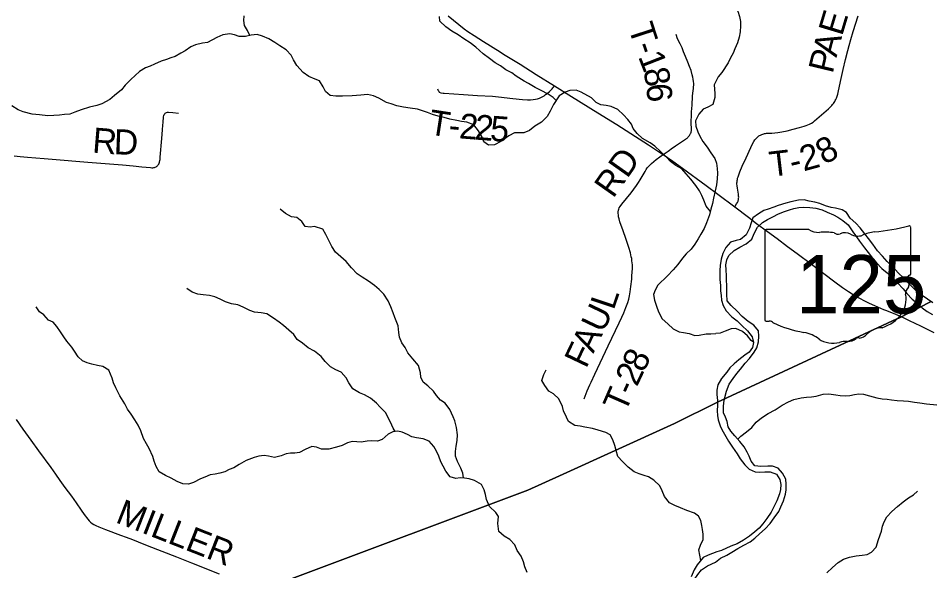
# Model space of a CAD drawing. Extents: x 1451455 to 1749751, y 218250 to 574981.
# Drawn here: x 1604160 to 1615029, y 308973 to 315557 of the extents above; entities that cross this region are included whole.
import ezdxf

# ---------------------------------------------------------------- set-up
doc = ezdxf.new("R2010")
doc.units = 0
for name, color, linetype in [('GM_X_County_Road', 7, 'Continuous'), ('GM_X_County_Road_Text', 7, 'Continuous'), ('GM_X_Minor_River', 7, 'Continuous'), ('GM_X_State_Location', 7, 'Continuous'), ('GM_X_State_Route', 7, 'Continuous'), ('GM_X_State_Shield', 7, 'Continuous'), ('GM_X_Township', 7, 'Continuous'), ('GM_X_Township_Road', 7, 'Continuous'), ('GM_X_Township_Road_Text', 7, 'Continuous')]:
    doc.layers.add(name, color=color, linetype=linetype)

msp = doc.modelspace()

# ---------------------------------------------------------------- linework, layer by layer
at = {"layer": 'GM_X_County_Road'}
msp.add_lwpolyline([(1604134, 310776), (1604216, 310661), (1604312, 310528), (1604404, 310401), (1604548, 310205), (1604605, 310125), (1604658, 310050), (1604717, 309967), (1604795, 309861), (1604852, 309782), (1604912, 309695), (1604948, 309645), (1604989, 309590), (1605008, 309567), (1605024, 309551), (1605040, 309538), (1605062, 309525), (1605085, 309512), (1605121, 309496), (1605200, 309465), (1605378, 309399), (1605446, 309373), (1605522, 309344), (1605592, 309317), (1605696, 309275), (1605873, 309207), (1606048, 309139), (1606227, 309067), (1606316, 309032), (1606425, 308988), (1606556, 308936)], dxfattribs=at)
at = {"layer": 'GM_X_Minor_River'}
for points in [[(1612602, 315753), (1612678, 315707), (1612739, 315640), (1612762, 315579), (1612772, 315517), (1612773, 315465), (1612770, 315395), (1612758, 315331), (1612737, 315265), (1612706, 315193), (1612683, 315142), (1612651, 315084), (1612624, 315026), (1612548, 314912)], [(1606920, 315352), (1606892, 315411), (1606860, 315472), (1606849, 315532), (1606854, 315586)], [(1610575, 314576), (1610537, 314612), (1610479, 314651), (1610394, 314696), (1610324, 314733), (1610245, 314778), (1610191, 314809), (1610098, 314868), (1610046, 314905), (1609973, 314944), (1609911, 314991), (1609847, 315026), (1609778, 315079), (1609703, 315134), (1609618, 315213), (1609550, 315266), (1609473, 315311), (1609405, 315358), (1609330, 315403), (1609260, 315456), (1609189, 315521), (1609184, 315577)], [(1612413, 313255), (1612364, 313316), (1612335, 313391), (1612310, 313443), (1612282, 313501), (1612239, 313564), (1612180, 313639), (1612125, 313702), (1612074, 313761), (1612002, 313804), (1611939, 313852), (1611885, 313907), (1611818, 313970), (1611751, 314031), (1611695, 314072), (1611604, 314125), (1611540, 314182), (1611491, 314243), (1611472, 314293), (1611428, 314352), (1611377, 314405), (1611310, 314468), (1611230, 314505), (1611170, 314519), (1611108, 314526), (1611053, 314553), (1610995, 314608), (1610874, 314678), (1610812, 314700), (1610736, 314697), (1610682, 314676), (1610611, 314631), (1610544, 314530), (1610503, 314450), (1610466, 314387), (1610399, 314317), (1610320, 314272), (1610256, 314221), (1610187, 314190), (1610137, 314191), (1610079, 314190), (1610011, 314156), (1609914, 314088), (1609841, 314049), (1609767, 314044), (1609713, 314086), (1609690, 314139), (1609647, 314215), (1609594, 314286), (1609508, 314319), (1609444, 314328), (1609388, 314337), (1609307, 314356), (1609239, 314373), (1609167, 314390), (1609099, 314409), (1609039, 314434), (1608979, 314452), (1608920, 314475), (1608834, 314486), (1608754, 314498), (1608676, 314513), (1608606, 314536), (1608550, 314554), (1608461, 314604), (1608397, 314632), (1608325, 314649), (1608245, 314640), (1608143, 314632), (1608027, 314627), (1607949, 314630), (1607879, 314637), (1607823, 314684), (1607798, 314740), (1607753, 314811), (1607701, 314832), (1607625, 314863), (1607558, 314910), (1607481, 314993), (1607444, 315062), (1607414, 315118), (1607357, 315179), (1607280, 315228), (1607220, 315269), (1607147, 315312), (1607071, 315345), (1607009, 315362), (1606939, 315357), (1606871, 315340), (1606795, 315341), (1606737, 315359), (1606685, 315370), (1606601, 315361), (1606528, 315328), (1606419, 315267), (1606357, 315260), (1606275, 315239), (1606217, 315216), (1606152, 315169), (1606100, 315142), (1606033, 315102)], [(1606033, 315102), (1605979, 315085), (1605928, 315066), (1605864, 315044), (1605786, 315010), (1605735, 314988), (1605679, 314965), (1605608, 314924), (1605556, 314876), (1605501, 314827), (1605436, 314760), (1605391, 314704), (1605308, 314637), (1605254, 314588), (1605157, 314537), (1605099, 314518), (1605012, 314499), (1604910, 314466), (1604835, 314437), (1604777, 314416), (1604713, 314409), (1604653, 314402), (1604583, 314397), (1604515, 314396), (1604413, 314405), (1604327, 314416), (1604221, 314442), (1604161, 314466), (1604084, 314513)], [(1612548, 314912), (1612506, 314860), (1612459, 314763), (1612462, 314713), (1612467, 314662), (1612467, 314612), (1612442, 314531), (1612383, 314499), (1612327, 314474), (1612276, 314413), (1612237, 314333), (1612240, 314273), (1612265, 314205), (1612287, 314152), (1612324, 314088), (1612375, 314021), (1612420, 313954), (1612467, 313886), (1612487, 313831), (1612494, 313765), (1612499, 313711), (1612492, 313643), (1612484, 313573), (1612471, 313499), (1612449, 313413), (1612439, 313351), (1612420, 313281), (1612403, 313216), (1612368, 313118), (1612337, 313052), (1612298, 312985), (1612267, 312929), (1612226, 312865), (1612184, 312804), (1612125, 312749), (1612080, 312697), (1612023, 312622), (1611968, 312560), (1611901, 312487), (1611788, 312377), (1611753, 312317), (1611736, 312265), (1611745, 312197), (1611778, 312102), (1611800, 312052), (1611837, 311976), (1611906, 311917), (1611969, 311858), (1612039, 311819), (1612093, 311812), (1612159, 311801), (1612227, 311778), (1612279, 311779), (1612361, 311798), (1612419, 311796), (1612477, 311799)], [(1615064, 312167), (1615000, 312210), (1614925, 312261), (1614857, 312316), (1614786, 312390), (1614719, 312459), (1614651, 312522), (1614588, 312593), (1614519, 312660), (1614466, 312722), (1614406, 312787), (1614351, 312864), (1614300, 312933), (1614256, 312989), (1614197, 313060), (1614146, 313115), (1614080, 313175), (1614037, 313242), (1613983, 313275), (1613904, 313295), (1613852, 313300), (1613784, 313321), (1613718, 313350), (1613660, 313366), (1613590, 313379), (1613530, 313392), (1613462, 313388), (1613374, 313371), (1613314, 313354), (1613223, 313325), (1613171, 313307), (1613103, 313282), (1613049, 313267), (1612986, 313227), (1612921, 313178), (1612899, 313118), (1612880, 313056), (1612841, 312977), (1612772, 312921), (1612722, 312910), (1612652, 312890), (1612597, 312827), (1612562, 312753), (1612540, 312685), (1612529, 312609), (1612524, 312553), (1612526, 312501), (1612527, 312445), (1612532, 312371), (1612535, 312309), (1612541, 312255), (1612546, 312199), (1612565, 312136), (1612603, 312072), (1612670, 312001), (1612734, 311952), (1612789, 311897), (1612854, 311831), (1612911, 311760), (1612929, 311692), (1612914, 311632), (1612877, 311580), (1612825, 311543), (1612754, 311485), (1612698, 311440), (1612643, 311390), (1612609, 311339), (1612546, 311263), (1612503, 311190), (1612490, 311126), (1612491, 311073), (1612497, 311001), (1612498, 310945), (1612495, 310877), (1612497, 310825), (1612506, 310773), (1612533, 310688), (1612564, 310630), (1612631, 310517), (1612677, 310446), (1612732, 310366), (1612767, 310307), (1612824, 310235), (1612876, 310184), (1612947, 310151)], [(1609469, 310079), (1609463, 310137), (1609438, 310195), (1609397, 310274), (1609376, 310338), (1609375, 310396), (1609381, 310456), (1609392, 310524), (1609399, 310594), (1609384, 310680), (1609365, 310759), (1609348, 310809), (1609305, 310896), (1609250, 310969), (1609196, 311005), (1609147, 311062), (1609113, 311115), (1609044, 311176), (1608989, 311222), (1608959, 311279), (1608956, 311333), (1608931, 311419), (1608866, 311498), (1608807, 311571), (1608774, 311632), (1608736, 311688), (1608707, 311757), (1608700, 311813), (1608691, 311891), (1608650, 311990), (1608631, 312046), (1608604, 312117), (1608571, 312191), (1608519, 312268), (1608462, 312325), (1608409, 312373), (1608337, 312426), (1608260, 312472), (1608202, 312512), (1608135, 312581), (1608072, 312658), (1608007, 312715), (1607945, 312768), (1607900, 312837), (1607855, 312923), (1607826, 312980), (1607791, 313042), (1607693, 313074), (1607643, 313068), (1607581, 313077), (1607542, 313136), (1607482, 313181), (1607418, 313190), (1607347, 313231), (1607283, 313284)], [(1613284, 309805), (1613307, 309885), (1613317, 309937), (1613318, 310007), (1613311, 310063), (1613274, 310136), (1613222, 310196), (1613152, 310219), (1613098, 310220), (1613016, 310216), (1612942, 310225), (1612899, 310280), (1612877, 310338), (1612852, 310388), (1612817, 310449), (1612765, 310514), (1612704, 310582), (1612655, 310637), (1612627, 310689), (1612614, 310750), (1612592, 310804), (1612571, 310856), (1612570, 310928), (1612574, 310980), (1612587, 311036), (1612604, 311114), (1612637, 311196), (1612686, 311264), (1612728, 311325), (1612771, 311377), (1612828, 311446), (1612881, 311502), (1612937, 311577), (1612966, 311631), (1612987, 311701), (1612992, 311769), (1612986, 311831), (1612933, 311898), (1612863, 311943), (1612794, 312004), (1612731, 312068), (1612661, 312133), (1612612, 312188), (1612609, 312270), (1612610, 312320), (1612608, 312376), (1612607, 312434), (1612607, 312486), (1612602, 312559), (1612597, 312619), (1612610, 312677), (1612634, 312730), (1612697, 312790), (1612765, 312831), (1612838, 312870), (1612907, 312924), (1612937, 312994), (1612974, 313069), (1613035, 313125), (1613095, 313158), (1613164, 313193), (1613218, 313221), (1613283, 313250), (1613355, 313275), (1613409, 313291), (1613469, 313300), (1613529, 313304), (1613597, 313303), (1613669, 313294), (1613747, 313275), (1613805, 313248), (1613881, 313214), (1613934, 313187), (1613994, 313146), (1614055, 313096), (1614113, 313011), (1614156, 312954), (1614191, 312902), (1614249, 312823), (1614296, 312764), (1614345, 312698), (1614395, 312641), (1614458, 312576), (1614521, 312522), (1614579, 312467), (1614644, 312404), (1614713, 312331), (1614757, 312279), (1614820, 312210), (1614874, 312167), (1614939, 312108), (1614999, 312064), (1615062, 312025)], [(1608653, 310634), (1608629, 310674), (1608598, 310745), (1608569, 310803), (1608544, 310854), (1608474, 310921), (1608431, 310971), (1608362, 311030), (1608288, 311069), (1608228, 311094), (1608149, 311143), (1608102, 311214), (1608072, 311273), (1608009, 311340), (1607946, 311366), (1607884, 311403), (1607821, 311468), (1607771, 311527), (1607692, 311588), (1607619, 311631), (1607549, 311684), (1607486, 311729), (1607446, 311788), (1607385, 311840), (1607324, 311895), (1607272, 311934), (1607203, 311983), (1607123, 312034), (1607055, 312047), (1606979, 312056), (1606920, 312075), (1606844, 312116), (1606778, 312143), (1606704, 312154), (1606633, 312177), (1606569, 312210), (1606503, 312239), (1606439, 312255), (1606367, 312260), (1606303, 312269), (1606234, 312294), (1606170, 312337)], [(1607405, 310376), (1607354, 310365), (1607294, 310344), (1607216, 310323), (1607146, 310338), (1607094, 310348), (1607030, 310337), (1606973, 310322), (1606879, 310289), (1606796, 310240), (1606732, 310201), (1606675, 310178), (1606623, 310152), (1606565, 310137), (1606509, 310124), (1606448, 310115), (1606386, 310090), (1606332, 310070), (1606251, 310025), (1606189, 310004), (1606123, 310009), (1606057, 310038), (1605985, 310077), (1605918, 310110), (1605842, 310153), (1605805, 310217), (1605782, 310278), (1605765, 310336), (1605720, 310429), (1605688, 310487), (1605653, 310550), (1605622, 310640), (1605589, 310709), (1605550, 310773), (1605505, 310840), (1605463, 310899), (1605430, 310961), (1605373, 311058), (1605324, 311153), (1605297, 311213), (1605280, 311270), (1605239, 311364), (1605170, 311409), (1605104, 311418), (1605036, 311435), (1604984, 311450), (1604928, 311475), (1604873, 311523), (1604831, 311588), (1604800, 311638), (1604739, 311709), (1604704, 311762), (1604666, 311822), (1604621, 311883), (1604576, 311934), (1604522, 311959), (1604467, 312021), (1604413, 312058), (1604374, 312119)], [(1612927, 311699), (1612901, 311718), (1612856, 311771), (1612796, 311823), (1612716, 311860), (1612662, 311857), (1612590, 311830), (1612530, 311806), (1612477, 311799)], [(1612299, 309095), (1612276, 309222), (1612297, 309278), (1612326, 309344), (1612327, 309410), (1612321, 309464), (1612312, 309514), (1612301, 309572), (1612273, 309625), (1612222, 309658), (1612134, 309693), (1612055, 309724), (1611989, 309749), (1611927, 309784), (1611866, 309859), (1611837, 309925), (1611810, 309985), (1611738, 310054), (1611675, 310091), (1611623, 310108), (1611565, 310129), (1611503, 310154), (1611432, 310207), (1611365, 310274), (1611310, 310333), (1611290, 310405), (1611273, 310467), (1611250, 310532), (1611219, 310592), (1611165, 310619), (1611077, 310648), (1611007, 310667), (1610916, 310686), (1610860, 310695), (1610798, 310706), (1610720, 310753), (1610699, 310803), (1610662, 310880), (1610648, 310930), (1610606, 311023), (1610542, 311082), (1610485, 311114), (1610441, 311181), (1610404, 311242), (1610429, 311313), (1610456, 311367)], [(1612740, 310542), (1612776, 310576), (1612845, 310627), (1612909, 310682), (1612960, 310742), (1613021, 310797), (1613101, 310848), (1613184, 310890), (1613269, 310945), (1613343, 310988), (1613408, 311015), (1613494, 311032), (1613560, 311042), (1613618, 311045), (1613674, 311053), (1613756, 311076), (1613827, 311081), (1613909, 311068), (1613960, 311061), (1614020, 311057), (1614075, 311060), (1614131, 311072), (1614185, 311083), (1614239, 311078), (1614309, 311056), (1614399, 311033), (1614462, 311022), (1614520, 311017), (1614574, 311011), (1614640, 311002), (1614716, 310997), (1614774, 310994), (1614848, 310984), (1614910, 310973), (1614988, 310964), (1615114, 310949)], [(1610227, 308951), (1610200, 309022), (1610183, 309078), (1610156, 309148), (1610110, 309213), (1610081, 309284), (1610022, 309344), (1609954, 309387), (1609891, 309442), (1609880, 309538), (1609885, 309619), (1609854, 309669), (1609779, 309738), (1609744, 309823), (1609732, 309881), (1609717, 309939), (1609684, 310000), (1609600, 310049), (1609537, 310068), (1609481, 310078), (1609431, 310079), (1609379, 310074), (1609309, 310093), (1609258, 310162), (1609228, 310218), (1609201, 310270), (1609174, 310339), (1609148, 310397), (1609115, 310454), (1609060, 310519), (1608990, 310546), (1608908, 310559), (1608852, 310571), (1608801, 310596), (1608737, 310623), (1608685, 310638), (1608625, 310630), (1608572, 310601), (1608500, 310538), (1608445, 310517), (1608373, 310522), (1608319, 310516), (1608249, 310507), (1608199, 310508), (1608143, 310515), (1608085, 310499), (1608024, 310464), (1607956, 310445), (1607862, 310424), (1607775, 310421), (1607716, 310446), (1607662, 310453), (1607581, 310420), (1607515, 310383), (1607457, 310376), (1607405, 310376)], [(1612947, 310151), (1612999, 310147), (1613064, 310152), (1613126, 310153), (1613201, 310126), (1613243, 310060), (1613252, 310000), (1613251, 309943), (1613237, 309890), (1613204, 309806), (1613167, 309726), (1613138, 309672), (1613087, 309597), (1613039, 309533), (1612994, 309480), (1612943, 309436), (1612881, 309387), (1612806, 309337), (1612732, 309294), (1612655, 309265), (1612547, 309214), (1612490, 309197)], [(1613801, 308950), (1613871, 309013), (1613936, 309073), (1613999, 309110), (1614073, 309137), (1614153, 309152), (1614223, 309158), (1614283, 309169), (1614336, 309193), (1614388, 309254), (1614416, 309346), (1614455, 309446), (1614467, 309504), (1614486, 309555), (1614517, 309617), (1614575, 309679), (1614644, 309740), (1614713, 309793), (1614777, 309843), (1614834, 309878), (1614884, 309920)], [(1612473, 309077), (1612535, 309122), (1612608, 309161), (1612668, 309193), (1612741, 309238), (1612813, 309279), (1612886, 309318), (1612943, 309360), (1612999, 309413), (1613066, 309471), (1613125, 309536), (1613173, 309604), (1613228, 309681), (1613253, 309737), (1613284, 309805)], [(1612490, 309197), (1612386, 309161), (1612327, 309130), (1612256, 309044), (1612221, 308985), (1612182, 308899)], [(1612448, 307772), (1612437, 307825), (1612426, 307879), (1612397, 307957), (1612357, 308030), (1612334, 308096), (1612311, 308157), (1612296, 308233), (1612277, 308311), (1612238, 308396), (1612223, 308456), (1612209, 308510), (1612202, 308593), (1612197, 308675), (1612198, 308725), (1612203, 308805), (1612220, 308867), (1612265, 308928), (1612309, 308984), (1612378, 309033), (1612473, 309077)]]:
    msp.add_lwpolyline(points, dxfattribs=at)
at = {"layer": 'GM_X_State_Route'}
for points in [[(1609288, 315584), (1609413, 315482), (1609477, 315432), (1609522, 315399), (1609596, 315350), (1609709, 315278), (1609907, 315155), (1609946, 315131)], [(1609946, 315131), (1610144, 315008), (1610335, 314887), (1610556, 314750), (1610756, 314625), (1611071, 314430), (1611296, 314289), (1611410, 314218), (1611676, 314049), (1611794, 313971), (1611849, 313932), (1611964, 313854), (1612080, 313772), (1612364, 313566), (1612503, 313462), (1612704, 313309), (1612866, 313186), (1612964, 313113), (1613095, 313016), (1613208, 312932), (1613331, 312839), (1613447, 312753), (1613618, 312625), (1613896, 312417), (1613988, 312350), (1614059, 312302), (1614127, 312259), (1614192, 312220), (1614250, 312189), (1614305, 312162), (1614368, 312133), (1614477, 312088), (1614514, 312073)], [(1614514, 312073), (1614620, 312030), (1614674, 312006), (1614695, 311998), (1614785, 311957), (1614917, 311892), (1615078, 311811)]]:
    msp.add_lwpolyline(points, dxfattribs=at)
at = {"layer": 'GM_X_State_Shield'}
for p, q in [((1613061, 313021), (1613061, 311964)), ((1613588, 313039), (1613079, 313039)), ((1614802, 312513), (1614802, 313065)), ((1614801, 312513), (1614802, 312513))]:
    msp.add_line(p, q, dxfattribs=at)
for centre, major_axis, start_param, end_param in [((1613081, 313023), (20.2, 0), 1.712693, 3.28349), ((1613710, 313162), (196, 0), 4.042523, 4.731795), ((1614182, 314480), (1845, 0), 4.814394, 5.042369), ((1614782, 313068), (19.4, 0), 6.141152, 7.989035), ((1613774, 312446), (702, 0), 1.404758, 1.657858), ((1613934, 313029), (56.4, 0), 3.836095, 5.185415), ((1614017, 312907), (117, 0), 0.950623, 2.079405), ((1614168, 313074), (141, 0), 4.081561, 5.145723), ((1614417, 312716), (371, 0), 1.699011, 2.107814), ((1614797, 312472), (30, 0), 1.883978, 3.671073), ((1614781, 312510), (20.7, 0), 5.05454, 6.418171), ((1614606, 312402), (180, 0), 5.934695, 6.695948), ((1614285, 312211), (462, 0), 5.101752, 6.440018), ((1614871, 312281), (131, 0), 2.387724, 3.262537), ((1613082, 311962), (20.3, 0), 3.00124, 4.508301), ((1613085, 312070), (155, 0), 4.665946, 4.897461), ((1613116, 311903), (56, 0), 0.519207, 1.627899), ((1613823, 312853), (1333, 0), 4.195997, 4.488961), ((1614480, 311668), (253, 0), 1.647645, 2.488434), ((1613426, 311490), (417, 0), 0.823519, 1.323587), ((1613877, 311898), (265, 0), 4.026481, 4.996735), ((1614049, 311819), (141, 0), 4.691044, 5.507374), ((1614176, 311717), (39.7, 0), 1.147584, 2.315152), ((1614159, 311862), (149, 0), 4.937069, 5.64225), ((1614030, 311533), (217, 0), 1.495662, 1.94098)]:
    msp.add_ellipse(centre, major_axis=major_axis, ratio=0.8, start_param=start_param, end_param=end_param, dxfattribs=at)
at = {"layer": 'GM_X_Township'}
for points in [[(1605326, 297310), (1606385, 303161), (1607179, 307627), (1607213, 307797), (1607402, 308753), (1607428, 308880), (1610238, 309934), (1610614, 310105), (1611984, 310728), (1612497, 310983), (1614638, 311974), (1614660, 311985), (1615038, 312176)], [(1615038, 312176), (1614660, 311985), (1614638, 311974), (1612497, 310983), (1611984, 310728), (1610614, 310105), (1610238, 309934), (1607428, 308880), (1607402, 308753), (1607213, 307797), (1607179, 307627), (1606385, 303161), (1605326, 297310)]]:
    msp.add_lwpolyline(points, dxfattribs=at)
at = {"layer": 'GM_X_Township_Road'}
for points in [[(1614024, 315064), (1614051, 315171), (1614067, 315234), (1614087, 315304), (1614116, 315398), (1614177, 315585)], [(1612119, 314117), (1612128, 314124), (1612136, 314130), (1612144, 314137), (1612150, 314144), (1612157, 314151), (1612163, 314159), (1612168, 314166), (1612172, 314174), (1612176, 314182), (1612179, 314189), (1612182, 314198), (1612184, 314206), (1612186, 314214), (1612187, 314221), (1612187, 314231), (1612187, 314242), (1612186, 314257), (1612184, 314290), (1612183, 314319), (1612184, 314348), (1612186, 314379), (1612189, 314442), (1612195, 314520), (1612201, 314627), (1612205, 314666), (1612211, 314721), (1612213, 314739), (1612214, 314758), (1612214, 314780), (1612212, 314804), (1612209, 314831), (1612204, 314856), (1612197, 314883), (1612183, 314933), (1612165, 314982), (1612145, 315032), (1612118, 315101), (1612094, 315156), (1612075, 315204), (1612051, 315254), (1612022, 315311), (1612004, 315362)], [(1612731, 313565), (1612730, 313581), (1612730, 313595), (1612731, 313609), (1612733, 313624), (1612735, 313637), (1612738, 313651), (1612743, 313667), (1612752, 313693), (1612766, 313728), (1612794, 313794), (1612839, 313892), (1612896, 314018), (1612917, 314062), (1612931, 314088), (1612943, 314107), (1612950, 314116), (1612958, 314125), (1612965, 314133), (1612974, 314141), (1612982, 314147), (1612991, 314154), (1612999, 314159), (1613009, 314165), (1613017, 314169), (1613027, 314173), (1613037, 314177), (1613049, 314180), (1613059, 314182), (1613069, 314184), (1613081, 314186), (1613094, 314187), (1613144, 314189), (1613183, 314192), (1613219, 314196), (1613264, 314204), (1613328, 314217), (1613401, 314235), (1613474, 314255), (1613533, 314272), (1613554, 314280), (1613574, 314287), (1613596, 314296), (1613618, 314307), (1613637, 314320), (1613656, 314335), (1613683, 314358), (1613738, 314405), (1613821, 314479), (1613849, 314507), (1613860, 314518), (1613871, 314530), (1613880, 314542), (1613889, 314554), (1613896, 314565), (1613902, 314576), (1613909, 314589), (1613915, 314603), (1613920, 314615), (1613924, 314628), (1613932, 314653), (1613941, 314692), (1613971, 314839), (1613995, 314945), (1614024, 315064)], [(1609160, 314714), (1609164, 314706), (1609168, 314696), (1609174, 314687), (1609181, 314677), (1609200, 314669), (1609226, 314665), (1609237, 314664), (1609470, 314649), (1609637, 314638), (1609814, 314627), (1609887, 314621), (1610058, 314601), (1610172, 314589), (1610234, 314586), (1610268, 314585)], [(1610268, 314585), (1610270, 314585), (1610301, 314587), (1610328, 314592), (1610350, 314598), (1610375, 314606), (1610399, 314617), (1610417, 314626), (1610431, 314634), (1610449, 314648), (1610466, 314660), (1610493, 314683), (1610507, 314696), (1610526, 314715), (1610535, 314726), (1610544, 314736), (1610556, 314750)], [(1604113, 313919), (1604184, 313911), (1604272, 313902), (1604471, 313886), (1604563, 313878), (1604991, 313842), (1605403, 313810), (1605530, 313799), (1605635, 313788), (1605736, 313777), (1605755, 313776), (1605766, 313776), (1605776, 313777), (1605786, 313779), (1605792, 313782), (1605804, 313787), (1605814, 313793), (1605821, 313799), (1605826, 313805), (1605835, 313817), (1605841, 313830), (1605846, 313844), (1605850, 313861), (1605852, 313875), (1605854, 313903), (1605871, 314123), (1605880, 314227), (1605885, 314283), (1605887, 314316), (1605888, 314332), (1605891, 314365), (1605894, 314384), (1605898, 314400), (1605901, 314409), (1605907, 314418), (1605913, 314425), (1605921, 314431), (1605930, 314435), (1605941, 314437), (1605953, 314436), (1606003, 314433), (1606073, 314426)], [(1611849, 313932), (1611908, 313974), (1611924, 313987), (1611946, 314002), (1611998, 314038), (1612056, 314075), (1612105, 314107), (1612118, 314116), (1612119, 314117)], [(1610990, 311221), (1611035, 311316), (1611194, 311654), (1611324, 311926), (1611358, 311997), (1611381, 312048), (1611405, 312109), (1611427, 312170), (1611439, 312211), (1611448, 312250), (1611457, 312298), (1611466, 312360), (1611475, 312448), (1611477, 312480), (1611481, 312539), (1611483, 312566), (1611484, 312592), (1611484, 312618), (1611482, 312643), (1611478, 312668), (1611475, 312695), (1611470, 312713), (1611459, 312761), (1611439, 312827), (1611408, 312920), (1611368, 313034), (1611349, 313087), (1611334, 313130), (1611324, 313165), (1611319, 313190), (1611316, 313210), (1611314, 313233), (1611315, 313252), (1611318, 313269), (1611322, 313284), (1611326, 313297), (1611337, 313313), (1611356, 313340), (1611412, 313408), (1611467, 313477), (1611532, 313563), (1611556, 313598), (1611577, 313632), (1611634, 313731), (1611647, 313754), (1611660, 313773), (1611672, 313788), (1611690, 313808), (1611711, 313828), (1611768, 313872), (1611810, 313906), (1611826, 313917), (1611849, 313932)], [(1612704, 313309), (1612726, 313345), (1612735, 313362), (1612739, 313369), (1612743, 313377), (1612745, 313385), (1612747, 313393), (1612749, 313403), (1612750, 313414), (1612751, 313424), (1612750, 313436), (1612748, 313462), (1612735, 313533), (1612732, 313559), (1612731, 313565)], [(1610907, 311021), (1610945, 311117), (1610974, 311188), (1610990, 311221)]]:
    msp.add_lwpolyline(points, dxfattribs=at)

# ---------------------------------------------------------------- texts
at = {"layer": 'GM_X_County_Road_Text'}
msp.add_text('MILLER', height=300, rotation=338.5399, dxfattribs=at).set_placement((1605308, 309554))
at = {"layer": 'GM_X_State_Location'}
for s in ['s', 'r']:
    msp.add_text(s, height=1, dxfattribs=at).set_placement((1613912, 312422))
msp.add_text('125', height=1, rotation=0, dxfattribs=at).set_placement((1613559, 312350))
at = {"layer": 'GM_X_State_Shield'}
msp.add_text('125', height=696.1, dxfattribs=at).set_placement((1613435, 312039))
at = {"layer": 'GM_X_Township_Road_Text'}
for s, rotation, p in [('E', 73.2769, (1613983, 315336)), ('T', 288.048, (1611431, 315448)), ('A', 75.1465, (1613916, 315083)), ('-', 289.314, (1611503, 315228)), ('P', 76.495, (1613870, 314888)), ('1', 291.3909, (1611548, 315101)), ('8', 281.1865, (1611611, 314942)), ('6', 275.4986, (1611646, 314768)), ('T', 351.3141, (1609042, 314175)), ('2', 355.4459, (1609410, 314127)), ('2', 355.6626, (1609596, 314112)), ('5', 355.7178, (1609780, 314098)), ('R', 355.4286, (1605037, 313957)), ('D', 357.8536, (1605296, 313937)), ('-', 354.9645, (1609285, 314138)), ('8', 28.4364, (1613771, 313807)), ('T', 6.7567, (1613133, 313667)), ('2', 15.3583, (1613524, 313731)), ('RD', 54.8054, (1611254, 313402)), ('-', 12.9552, (1613390, 313700)), ('L', 71.4126, (1611260, 312070)), ('U', 64.5803, (1611132, 311795)), ('A', 64.4939, (1611018, 311556)), ('F', 64.4964, (1610931, 311374)), ('8', 64.4427, (1611616, 311325)), ('2', 64.7651, (1611537, 311158)), ('T', 66.3034, (1611397, 310843)), ('-', 65.3186, (1611486, 311047))]:
    msp.add_text(s, height=300, rotation=rotation, dxfattribs=at).set_placement(p)

doc.saveas('drawing.dxf')
